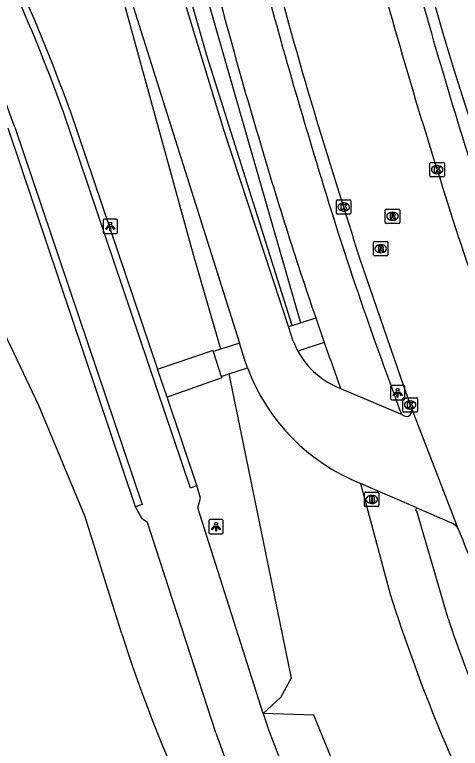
# Model space of a CAD drawing. Extents: x 155018 to 156648, y 383980 to 385733.
# Drawn here: x 156034.2 to 156065.1, y 384565.1 to 384616 of the extents above; entities that cross this region are included whole.
import ezdxf

# ---------------------------------------------------------------- set-up
doc = ezdxf.new("R2010")
doc.units = 0
for name, color, linetype in [('IMGEO_Berm_groen', 7, 'Continuous'), ('IMGEO_Berm_open', 7, 'Continuous'), ('IMGEO_Brandkraan', 7, 'Continuous'), ('IMGEO_Fietspad_open', 7, 'Continuous'), ('IMGEO_Groenvoorziening', 7, 'Continuous'), ('IMGEO_Kolk', 7, 'Continuous'), ('IMGEO_Lichtpunt', 7, 'Continuous'), ('IMGEO_OVBaan_gesloten', 7, 'Continuous'), ('IMGEO_Rijbaan_lokaal_gesloten', 7, 'Continuous'), ('IMGEO_Rioolput', 7, 'Continuous'), ('IMGEO_Voetpad_gesloten', 7, 'Continuous'), ('IMGEO_Voetpad_open', 7, 'Continuous')]:
    doc.layers.add(name, color=color, linetype=linetype)

msp = doc.modelspace()

# ---------------------------------------------------------------- linework, layer by layer
at = {"layer": 'IMGEO_Berm_groen'}
msp.add_arc((156317.221, 384690.054), 264.282, 194.58051, 205.10602, dxfattribs=at)
at = {"layer": 'IMGEO_Berm_open'}
for points in [[(156037.998, 384609.437), (156044.085, 384591.433)], [(156042.557, 384581.872), (156033.726, 384608.149)], [(156046.817, 384583.353), (156044.746, 384589.479)]]:
    msp.add_lwpolyline(points, dxfattribs=at)
msp.add_arc((155920.601, 384566.969), 124.842, 19.88753, 29.76293, dxfattribs=at)
at = {"layer": 'IMGEO_Brandkraan'}
for p, q in [((156058.528, 384582.879), (156059.38, 384582.879)), ((156058.453, 384581.953), (156058.453, 384582.805)), ((156058.941, 384582.659), (156058.966, 384582.659)), ((156059.454, 384582.805), (156059.454, 384581.953)), ((156059.38, 384581.879), (156058.528, 384581.879)), ((156058.964, 384582.099), (156058.939, 384582.099))]:
    msp.add_line(p, q, dxfattribs=at)
for points in [[(156058.528, 384582.879), (156059.38, 384582.879)], [(156058.453, 384581.953), (156058.453, 384582.805)], [(156058.801, 384582.579), (156058.801, 384582.179), (156059.014, 384582.179)], [(156059.032, 384582.579), (156058.801, 384582.579)], [(156058.98, 384582.498), (156058.926, 384582.498), (156058.926, 384582.422)], [(156058.926, 384582.422), (156058.979, 384582.422)], [(156058.988, 384582.346), (156058.926, 384582.346), (156058.926, 384582.265)], [(156059.454, 384582.805), (156059.454, 384581.953)], [(156059.38, 384581.879), (156058.528, 384581.879)], [(156058.926, 384582.265), (156058.988, 384582.265)]]:
    msp.add_lwpolyline(points, dxfattribs=at)
for centre, radius, start, end in [((156058.53, 384582.803), 0.0765, 91.552, 178.448), ((156058.53, 384582.803), 0.0765, 91.552, 178.448), ((156059.378, 384582.803), 0.0765, 1.552, 88.448), ((156059.378, 384582.803), 0.0765, 1.552, 88.448), ((156058.981, 384582.46), 0.0379, 267.8285, 90.9355), ((156058.989, 384582.305), 0.0404, 269.8759, 90.5077), ((156059.036, 384582.434), 0.145, 59.4692, 91.5367), ((156059.061, 384582.481), 0.0922, 285.5137, 58.1501), ((156059.066, 384582.289), 0.105, 301.3115, 78.989), ((156058.53, 384581.955), 0.0765, 181.552, 268.448), ((156058.53, 384581.955), 0.0765, 181.552, 268.448), ((156059.02, 384582.43), 0.251, 268.6676, 293.5347), ((156059.378, 384581.955), 0.0765, 271.552, 358.448), ((156059.378, 384581.955), 0.0765, 271.552, 358.448)]:
    msp.add_arc(centre, radius, start, end, dxfattribs=at)
for centre, major_axis, ratio, start_param, end_param in [((156058.94, 384582.379), (-0.387, 0.002), 0.722429, 4.712389, 7.853982), ((156058.965, 384582.379), (-0.39, 0.002), 0.717154, 1.570796, 4.712389)]:
    msp.add_ellipse(centre, major_axis=major_axis, ratio=ratio, start_param=start_param, end_param=end_param, dxfattribs=at)
at = {"layer": 'IMGEO_Fietspad_open'}
for points in [[(156055.067, 384594.981), (156055.657, 384593.276)], [(156061.06, 384588.286), (156060.938, 384588.477), (156060.596, 384589.443)], [(156058.166, 384583.49), (156060.23, 384575.807)], [(156064.256, 384574.124), (156062.077, 384581.564), (156061.995, 384581.605), (156062.078, 384581.808)]]:
    msp.add_lwpolyline(points, dxfattribs=at)
for centre, radius, start, end in [((156362.393, 384700.863), 321.639, 193.80399, 196.87808), ((156364.745, 384700.968), 327.272, 193.7284, 196.5827), ((156325.714, 384687.545), 286.038, 196.23707, 198.88117), ((156300.347, 384679.036), 255.944, 196.23481, 200.49018), ((156305.834, 384680.485), 264.941, 199.21799, 199.95091), ((156174.951, 384612.288), 120.381, 197.64047, 207.00306), ((156128.453, 384594.692), 67.411, 197.76476, 203.22195)]:
    msp.add_arc(centre, radius, start, end, dxfattribs=at)
at = {"layer": 'IMGEO_Groenvoorziening'}
for points in [[(156053.428, 384594.463), (156047.502, 384613.189), (156039.185, 384642.367)], [(156045.829, 384623.168), (156050.264, 384607.666), (156054.013, 384594.648)], [(156048.473, 384592.812), (156046.585, 384599.357), (156040.312, 384622.174)], [(156041.599, 384573.059), (156039.066, 384581.181), (156035.845, 384588.908), (156024.26, 384613.299)], [(156049.046, 384591.089), (156053.355, 384569.976), (156052.621, 384568.627), (156051.407, 384567.531)], [(156062.264, 384552.144), (156060.257, 384555.665), (156057.792, 384560.398), (156054.941, 384567.405), (156051.407, 384567.531)]]:
    msp.add_lwpolyline(points, dxfattribs=at)
msp.add_arc((156146.924, 384606.989), 110.655, 197.85629, 210.34658, dxfattribs=at)
at = {"layer": 'IMGEO_Kolk'}
for p, q in [((156063.066, 384605.775), (156063.918, 384605.775)), ((156062.991, 384604.849), (156062.991, 384605.701)), ((156063.479, 384605.555), (156063.504, 384605.555)), ((156063.992, 384605.701), (156063.992, 384604.849)), ((156063.918, 384604.775), (156063.066, 384604.775)), ((156063.502, 384604.995), (156063.477, 384604.995)), ((156056.505, 384602.255), (156056.505, 384603.107)), ((156056.58, 384603.181), (156057.432, 384603.181)), ((156056.993, 384602.961), (156057.018, 384602.961)), ((156057.506, 384603.107), (156057.506, 384602.255)), ((156057.016, 384602.401), (156056.991, 384602.401)), ((156057.432, 384602.181), (156056.58, 384602.181)), ((156061.115, 384588.518), (156061.115, 384589.37)), ((156061.19, 384589.444), (156062.042, 384589.444)), ((156061.603, 384589.224), (156061.628, 384589.224)), ((156062.116, 384589.37), (156062.116, 384588.518)), ((156061.626, 384588.664), (156061.601, 384588.664)), ((156062.042, 384588.444), (156061.19, 384588.444))]:
    msp.add_line(p, q, dxfattribs=at)
for points in [[(156063.066, 384605.775), (156063.918, 384605.775)], [(156062.991, 384604.849), (156062.991, 384605.701)], [(156063.312, 384605.475), (156063.435, 384605.475), (156063.435, 384605.324), (156063.565, 384605.475), (156063.729, 384605.475), (156063.583, 384605.324), (156063.736, 384605.075), (156063.584, 384605.075), (156063.499, 384605.239), (156063.435, 384605.172), (156063.435, 384605.075), (156063.312, 384605.075), (156063.312, 384605.475)], [(156063.992, 384605.701), (156063.992, 384604.849)], [(156063.918, 384604.775), (156063.066, 384604.775)], [(156056.505, 384602.255), (156056.505, 384603.107)], [(156056.58, 384603.181), (156057.432, 384603.181)], [(156056.826, 384602.881), (156056.949, 384602.881), (156056.949, 384602.73), (156057.079, 384602.881), (156057.243, 384602.881), (156057.097, 384602.73), (156057.25, 384602.481), (156057.098, 384602.481), (156057.013, 384602.645), (156056.949, 384602.578), (156056.949, 384602.481), (156056.826, 384602.481), (156056.826, 384602.881)], [(156057.506, 384603.107), (156057.506, 384602.255)], [(156057.432, 384602.181), (156056.58, 384602.181)], [(156061.115, 384588.518), (156061.115, 384589.37)], [(156061.19, 384589.444), (156062.042, 384589.444)], [(156061.436, 384589.144), (156061.559, 384589.144), (156061.559, 384588.993), (156061.689, 384589.144), (156061.853, 384589.144), (156061.707, 384588.993), (156061.86, 384588.744), (156061.708, 384588.744), (156061.623, 384588.908), (156061.559, 384588.841), (156061.559, 384588.744), (156061.436, 384588.744), (156061.436, 384589.144)], [(156062.116, 384589.37), (156062.116, 384588.518)], [(156062.042, 384588.444), (156061.19, 384588.444)]]:
    msp.add_lwpolyline(points, dxfattribs=at)
for centre, start, end in [((156063.068, 384605.699), 91.552, 178.448), ((156063.068, 384605.699), 91.552, 178.448), ((156063.916, 384605.699), 1.552, 88.448), ((156063.916, 384605.699), 1.552, 88.448), ((156063.068, 384604.851), 181.552, 268.448), ((156063.068, 384604.851), 181.552, 268.448), ((156063.916, 384604.851), 271.552, 358.448), ((156063.916, 384604.851), 271.552, 358.448), ((156056.582, 384603.105), 91.552, 178.448), ((156056.582, 384603.105), 91.552, 178.448), ((156057.43, 384603.105), 1.552, 88.448), ((156057.43, 384603.105), 1.552, 88.448), ((156056.582, 384602.257), 181.552, 268.448), ((156056.582, 384602.257), 181.552, 268.448), ((156057.43, 384602.257), 271.552, 358.448), ((156057.43, 384602.257), 271.552, 358.448), ((156061.192, 384589.368), 91.552, 178.448), ((156061.192, 384589.368), 91.552, 178.448), ((156062.04, 384589.368), 1.552, 88.448), ((156062.04, 384589.368), 1.552, 88.448), ((156061.192, 384588.52), 181.552, 268.448), ((156061.192, 384588.52), 181.552, 268.448), ((156062.04, 384588.52), 271.552, 358.448), ((156062.04, 384588.52), 271.552, 358.448)]:
    msp.add_arc(centre, 0.0765, start, end, dxfattribs=at)
for centre, major_axis, ratio, start_param, end_param in [((156063.478, 384605.275), (-0.387, 0.002), 0.722429, 4.712389, 7.853982), ((156063.503, 384605.275), (-0.39, 0.002), 0.717154, 1.570796, 4.712389), ((156056.992, 384602.681), (-0.387, 0.002), 0.722429, 4.712389, 7.853982), ((156057.017, 384602.681), (-0.39, 0.002), 0.717154, 1.570796, 4.712389), ((156061.602, 384588.944), (-0.387, 0.002), 0.722429, 4.712389, 7.853982), ((156061.627, 384588.944), (-0.39, 0.002), 0.717154, 1.570796, 4.712389)]:
    msp.add_ellipse(centre, major_axis=major_axis, ratio=ratio, start_param=start_param, end_param=end_param, dxfattribs=at)
at = {"layer": 'IMGEO_Lichtpunt'}
for p, q in [((156040.307, 384601.742), (156040.307, 384600.935)), ((156040.307, 384601.742), (156040.307, 384600.935)), ((156041.209, 384601.837), (156040.401, 384601.837)), ((156041.209, 384601.837), (156040.401, 384601.837)), ((156041.303, 384600.935), (156041.303, 384601.742)), ((156041.303, 384600.935), (156041.303, 384601.742)), ((156040.401, 384600.841), (156041.209, 384600.841)), ((156040.401, 384600.841), (156041.209, 384600.841)), ((156060.249, 384590.197), (156060.249, 384589.39)), ((156060.249, 384590.197), (156060.249, 384589.39)), ((156061.151, 384590.292), (156060.343, 384590.292)), ((156061.151, 384590.292), (156060.343, 384590.292)), ((156061.245, 384589.39), (156061.245, 384590.197)), ((156061.245, 384589.39), (156061.245, 384590.197)), ((156060.343, 384589.296), (156061.151, 384589.296)), ((156060.343, 384589.296), (156061.151, 384589.296)), ((156047.648, 384580.887), (156047.648, 384580.08)), ((156047.648, 384580.887), (156047.648, 384580.08)), ((156048.55, 384580.982), (156047.742, 384580.982)), ((156048.55, 384580.982), (156047.742, 384580.982)), ((156048.644, 384580.08), (156048.644, 384580.887)), ((156048.644, 384580.08), (156048.644, 384580.887)), ((156047.742, 384579.986), (156048.55, 384579.986)), ((156047.742, 384579.986), (156048.55, 384579.986))]:
    msp.add_line(p, q, dxfattribs=at)
for points in [[(156040.681, 384601.406), (156040.72, 384601.378), (156040.532, 384601.116), (156040.494, 384601.143), (156040.681, 384601.406)], [(156040.783, 384601.358), (156040.83, 384601.358), (156040.83, 384601.036), (156040.783, 384601.036), (156040.783, 384601.358)], [(156040.893, 384601.378), (156040.931, 384601.405), (156041.118, 384601.143), (156041.079, 384601.115), (156040.893, 384601.378)], [(156060.623, 384589.861), (156060.662, 384589.833), (156060.474, 384589.571), (156060.436, 384589.598), (156060.623, 384589.861)], [(156060.725, 384589.813), (156060.772, 384589.813), (156060.772, 384589.491), (156060.725, 384589.491), (156060.725, 384589.813)], [(156060.835, 384589.833), (156060.873, 384589.86), (156061.06, 384589.598), (156061.021, 384589.57), (156060.835, 384589.833)], [(156048.022, 384580.551), (156048.061, 384580.523), (156047.873, 384580.261), (156047.835, 384580.288), (156048.022, 384580.551)], [(156048.124, 384580.503), (156048.171, 384580.503), (156048.171, 384580.181), (156048.124, 384580.181), (156048.124, 384580.503)], [(156048.234, 384580.523), (156048.272, 384580.55), (156048.459, 384580.288), (156048.42, 384580.26), (156048.234, 384580.523)]]:
    msp.add_lwpolyline(points, dxfattribs=at)
for centre in [(156040.806, 384601.54), (156060.748, 384589.995), (156048.147, 384580.685)]:
    msp.add_circle(centre, 0.0994, dxfattribs=at)
for centre, start, end in [((156040.401, 384601.742), 90, 180), ((156040.401, 384601.742), 90, 180), ((156041.209, 384601.742), 0, 90), ((156041.209, 384601.742), 0, 90), ((156040.401, 384600.935), 180, 270), ((156040.401, 384600.935), 180, 270), ((156041.209, 384600.935), 270, 0), ((156041.209, 384600.935), 270, 360), ((156060.343, 384590.197), 90, 180), ((156060.343, 384590.197), 90, 180), ((156061.151, 384590.197), 0, 90), ((156061.151, 384590.197), 0, 90), ((156060.343, 384589.39), 180, 270), ((156060.343, 384589.39), 180, 270), ((156061.151, 384589.39), 270, 0), ((156061.151, 384589.39), 270, 360), ((156047.742, 384580.887), 90, 180), ((156047.742, 384580.887), 90, 180), ((156048.55, 384580.887), 0, 90), ((156048.55, 384580.887), 0, 90), ((156047.742, 384580.08), 180, 270), ((156047.742, 384580.08), 180, 270), ((156048.55, 384580.08), 270, 0), ((156048.55, 384580.08), 270, 360)]:
    msp.add_arc(centre, 0.0946, start, end, dxfattribs=at)
at = {"layer": 'IMGEO_OVBaan_gesloten'}
for points in [[(156058.083, 384599.195), (156061.195, 384590.126), (156061.726, 384588.657)], [(156061.726, 384588.657), (156064.955, 384580.322)]]:
    msp.add_lwpolyline(points, dxfattribs=at)
for centre, radius, start, end in [((156391.033, 384709.076), 343.598, 194.16546, 197.58244), ((156360.676, 384700.717), 319.103, 193.85925, 197.89278), ((156319.474, 384684.051), 267.832, 197.10318, 201.26885), ((156308.411, 384678.458), 262.577, 196.77446, 197.5697), ((156363.053, 384699.318), 320.971, 201.76114, 203.79235)]:
    msp.add_arc(centre, radius, start, end, dxfattribs=at)
at = {"layer": 'IMGEO_Rijbaan_lokaal_gesloten'}
for points in [[(156026.109, 384673.847), (156028.116, 384666.901), (156040.701, 384622.21), (156042.109, 384617.505), (156049.764, 384593.226)], [(156053.174, 384594.383), (156048.699, 384608.037), (156043.926, 384623.68), (156038.681, 384642.283)], [(156053.51, 384593.359), (156053.174, 384594.383)], [(156050.325, 384591.508), (156050.137, 384592.042), (156049.764, 384593.226)], [(156056.793, 384590.083), (156060.95, 384588.332), (156061.06, 384588.286)], [(156062.078, 384581.808), (156058.166, 384583.49)], [(156062.078, 384581.808), (156064.485, 384580.752)]]:
    msp.add_lwpolyline(points, dxfattribs=at)
for centre, radius, start, end in [((156059.015, 384595.489), 5.903, 201.1503, 208.5471), ((156058.83, 384595.409), 5.702, 208.7286, 249.0668), ((156063.335, 384596.388), 13.895, 200.5602, 248.1609), ((156061.248, 384588.571), 0.486, 301.5512, 10.1841), ((156061.386, 384588.581), 0.44, 222.1785, 285.2811), ((156064.142, 384579.905), 0.914, 27.1434, 67.9462)]:
    msp.add_arc(centre, radius, start, end, dxfattribs=at)
at = {"layer": 'IMGEO_Rioolput'}
for p, q in [((156059.889, 384601.612), (156059.889, 384602.464)), ((156059.964, 384602.538), (156060.816, 384602.538)), ((156060.377, 384602.318), (156060.402, 384602.318)), ((156060.89, 384602.464), (156060.89, 384601.612)), ((156060.4, 384601.758), (156060.375, 384601.758)), ((156060.816, 384601.538), (156059.964, 384601.538)), ((156059.074, 384599.36), (156059.074, 384600.212)), ((156059.149, 384600.286), (156060.001, 384600.286)), ((156060.075, 384600.212), (156060.075, 384599.36)), ((156059.562, 384600.066), (156059.587, 384600.066)), ((156060.001, 384599.286), (156059.149, 384599.286)), ((156059.585, 384599.506), (156059.56, 384599.506))]:
    msp.add_line(p, q, dxfattribs=at)
for points in [[(156059.889, 384601.612), (156059.889, 384602.464)], [(156059.964, 384602.538), (156060.816, 384602.538)], [(156060.478, 384602.236), (156060.226, 384602.238), (156060.226, 384601.838)], [(156060.89, 384602.464), (156060.89, 384601.612)], [(156060.226, 384601.838), (156060.35, 384601.838), (156060.35, 384602), (156060.361, 384602)], [(156060.404, 384602.157), (156060.35, 384602.157), (156060.35, 384602.076)], [(156060.35, 384602.076), (156060.402, 384602.076)], [(156060.408, 384601.971), (156060.479, 384601.838), (156060.619, 384601.838), (156060.554, 384601.964)], [(156060.816, 384601.538), (156059.964, 384601.538)], [(156059.074, 384599.36), (156059.074, 384600.212)], [(156059.149, 384600.286), (156060.001, 384600.286)], [(156060.075, 384600.212), (156060.075, 384599.36)], [(156059.663, 384599.984), (156059.411, 384599.986), (156059.411, 384599.586)], [(156059.411, 384599.586), (156059.535, 384599.586), (156059.535, 384599.748), (156059.546, 384599.748)], [(156059.589, 384599.905), (156059.535, 384599.905), (156059.535, 384599.824)], [(156059.535, 384599.824), (156059.587, 384599.824)], [(156059.593, 384599.719), (156059.664, 384599.586), (156059.804, 384599.586), (156059.739, 384599.712)], [(156060.001, 384599.286), (156059.149, 384599.286)]]:
    msp.add_lwpolyline(points, dxfattribs=at)
for centre, radius, start, end in [((156059.966, 384602.462), 0.0765, 91.552, 178.448), ((156059.966, 384602.462), 0.0765, 91.552, 178.448), ((156060.477, 384602.126), 0.109, 350.3612, 89.416), ((156060.814, 384602.462), 0.0765, 1.552, 88.448), ((156060.814, 384602.462), 0.0765, 1.552, 88.448), ((156060.36, 384601.947), 0.0533, 26.0293, 88.6989), ((156060.386, 384602.265), 0.19, 274.7715, 282.9687), ((156060.41, 384602.061), 0.0964, 77.0061, 93.1865), ((156060.424, 384602.118), 0.0378, 276.6634, 79.6772), ((156060.475, 384602.126), 0.112, 277.5842, 350.9817), ((156060.459, 384601.911), 0.108, 29.5134, 73.7905), ((156059.966, 384601.614), 0.0765, 181.552, 268.448), ((156059.966, 384601.614), 0.0765, 181.552, 268.448), ((156060.814, 384601.614), 0.0765, 271.552, 358.448), ((156060.814, 384601.614), 0.0765, 271.552, 358.448), ((156059.151, 384600.21), 0.0765, 91.552, 178.448), ((156059.151, 384600.21), 0.0765, 91.552, 178.448), ((156059.999, 384600.21), 0.0765, 1.552, 88.448), ((156059.999, 384600.21), 0.0765, 1.552, 88.448), ((156059.545, 384599.695), 0.0533, 26.0293, 88.6989), ((156059.571, 384600.013), 0.19, 274.7715, 282.9687), ((156059.595, 384599.809), 0.0964, 77.0061, 93.1865), ((156059.609, 384599.866), 0.0378, 276.6634, 79.6772), ((156059.662, 384599.874), 0.109, 350.3612, 89.416), ((156059.66, 384599.874), 0.112, 277.5842, 350.9817), ((156059.644, 384599.659), 0.108, 29.5134, 73.7905), ((156059.151, 384599.362), 0.0765, 181.552, 268.448), ((156059.151, 384599.362), 0.0765, 181.552, 268.448), ((156059.999, 384599.362), 0.0765, 271.552, 358.448), ((156059.999, 384599.362), 0.0765, 271.552, 358.448)]:
    msp.add_arc(centre, radius, start, end, dxfattribs=at)
for centre, major_axis, ratio, start_param, end_param in [((156060.376, 384602.038), (-0.387, 0.002), 0.722429, 4.712389, 7.853982), ((156060.401, 384602.038), (-0.39, 0.002), 0.717154, 1.570796, 4.712389), ((156059.561, 384599.786), (-0.387, 0.002), 0.722429, 4.712389, 7.853982), ((156059.586, 384599.786), (-0.39, 0.002), 0.717154, 1.570796, 4.712389)]:
    msp.add_ellipse(centre, major_axis=major_axis, ratio=ratio, start_param=start_param, end_param=end_param, dxfattribs=at)
at = {"layer": 'IMGEO_Voetpad_gesloten'}
for points in [[(156046.817, 384583.353), (156046.371, 384583.172), (156037.566, 384609.257)], [(156034.175, 384608.227), (156043.013, 384582.04), (156042.557, 384581.872)], [(156051.407, 384567.531), (156046.892, 384581.803), (156047.074, 384582.468), (156046.817, 384583.353)], [(156048.129, 384566.166), (156043.387, 384580.784), (156043.017, 384581.039), (156042.557, 384581.872)]]:
    msp.add_lwpolyline(points, dxfattribs=at)
for centre, radius, start, end in [((155922.455, 384567.754), 122.364, 19.82662, 29.86644), ((155931.26, 384571.718), 109.199, 19.53201, 30.33099), ((156387.028, 384707.64), 336.993, 194.42145, 197.57706), ((156110.757, 384587.635), 62.663, 198.71315, 215.95802), ((156110.241, 384587.689), 65.735, 199.11251, 216.1586)]:
    msp.add_arc(centre, radius, start, end, dxfattribs=at)
at = {"layer": 'IMGEO_Voetpad_open'}
for points in [[(156053.428, 384594.463), (156054.013, 384594.648)], [(156054.013, 384594.648), (156055.067, 384594.981)], [(156053.174, 384594.383), (156053.428, 384594.463)], [(156049.764, 384593.226), (156048.473, 384592.812)], [(156055.657, 384593.276), (156053.83, 384592.668)], [(156044.085, 384591.433), (156047.902, 384592.727), (156047.939, 384592.641)], [(156048.473, 384592.812), (156047.939, 384592.641)], [(156047.939, 384592.641), (156048.507, 384590.912)], [(156044.746, 384589.479), (156044.085, 384591.433)], [(156048.507, 384590.912), (156049.046, 384591.089)], [(156049.046, 384591.089), (156050.325, 384591.508)], [(156048.507, 384590.912), (156048.553, 384590.822), (156044.746, 384589.479)]]:
    msp.add_lwpolyline(points, dxfattribs=at)

doc.saveas('drawing.dxf')
